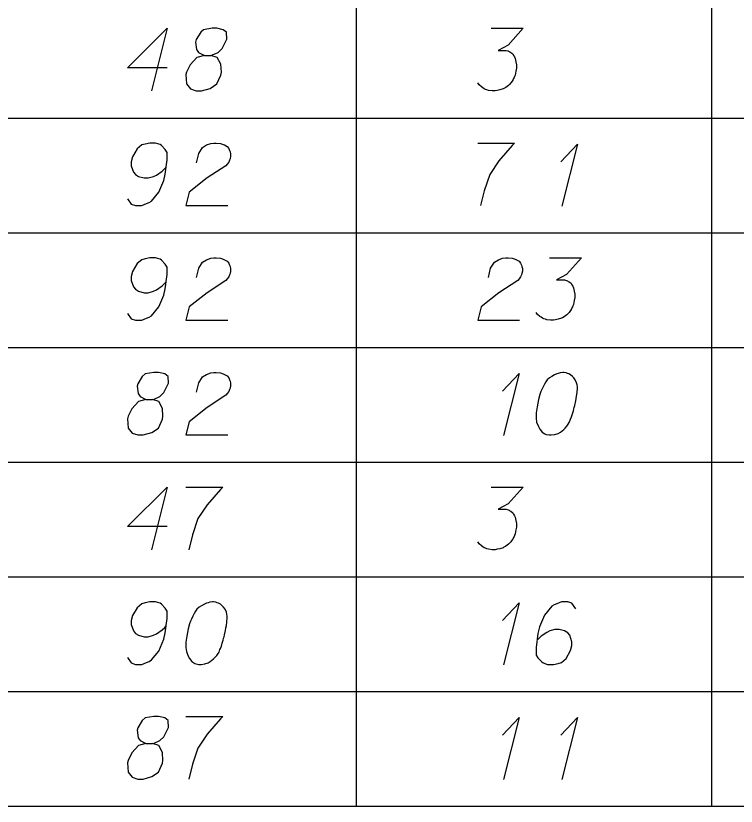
# Model space of a CAD drawing. Extents: x 2074207 to 2076812, y 516372 to 523312.
# Drawn here: x 2076678.5 to 2076733.8, y 519619.2 to 519679.9 of the extents above; entities that cross this region are included whole.
import ezdxf

# ---------------------------------------------------------------- set-up
doc = ezdxf.new("R2010")
doc.units = 0
for name, color, linetype in [('Prop DirtTable_ Soil Test Results - Outline (Major)', 7, 'Continuous'), ('Prop DirtTable_ Soil Test Results - Outline (Minor)', 7, 'Continuous'), ('Prop DirtTable_ Soil Test Results - Tx (Sample Data)', 7, 'Continuous')]:
    doc.layers.add(name, color=color, linetype=linetype)

msp = doc.modelspace()

# ---------------------------------------------------------------- linework, layer by layer
at = {"layer": 'Prop DirtTable_ Soil Test Results - Outline (Major)'}
msp.add_line((2076260.609, 519619.21), (2076811.903, 519619.21), dxfattribs=at)
at = {"layer": 'Prop DirtTable_ Soil Test Results - Outline (Minor)'}
for p, q in [((2076704.671, 519680.81), (2076704.671, 519672.01)), ((2076731.93, 519680.81), (2076731.93, 519672.01)), ((2076260.609, 519672.01), (2076811.903, 519672.01)), ((2076260.609, 519672.01), (2076811.903, 519672.01)), ((2076704.671, 519672.01), (2076704.671, 519663.21)), ((2076731.93, 519672.01), (2076731.93, 519663.21)), ((2076260.609, 519663.21), (2076811.903, 519663.21)), ((2076260.609, 519663.21), (2076811.903, 519663.21)), ((2076704.671, 519663.21), (2076704.671, 519654.41)), ((2076731.93, 519663.21), (2076731.93, 519654.41)), ((2076260.609, 519654.41), (2076811.903, 519654.41)), ((2076260.609, 519654.41), (2076811.903, 519654.41)), ((2076704.671, 519654.41), (2076704.671, 519645.61)), ((2076731.93, 519654.41), (2076731.93, 519645.61)), ((2076260.609, 519645.61), (2076811.903, 519645.61)), ((2076260.609, 519645.61), (2076811.903, 519645.61)), ((2076704.671, 519645.61), (2076704.671, 519636.81)), ((2076731.93, 519645.61), (2076731.93, 519636.81)), ((2076260.609, 519636.81), (2076811.903, 519636.81)), ((2076260.609, 519636.81), (2076811.903, 519636.81)), ((2076704.671, 519636.81), (2076704.671, 519628.01)), ((2076731.93, 519636.81), (2076731.93, 519628.01)), ((2076260.609, 519628.01), (2076811.903, 519628.01)), ((2076260.609, 519628.01), (2076811.903, 519628.01)), ((2076704.671, 519628.01), (2076704.671, 519619.21)), ((2076731.93, 519628.01), (2076731.93, 519619.21)), ((2076260.609, 519619.21), (2076811.903, 519619.21))]:
    msp.add_line(p, q, dxfattribs=at)
at = {"layer": 'Prop DirtTable_ Soil Test Results - Tx (Sample Data)'}
for points in [[(2076690.149, 519675.867), (2076687.116, 519675.867), (2076690.149, 519678.891), (2076688.95, 519674.091)], [(2076693.007, 519676.812), (2076693.5, 519676.812), (2076693.642, 519676.85), (2076694.065, 519677.039), (2076694.382, 519677.341), (2076694.735, 519678.059), (2076694.7, 519678.589), (2076694.453, 519678.778), (2076693.959, 519678.891), (2076693.606, 519678.891), (2076692.936, 519678.778), (2076692.724, 519678.589), (2076692.372, 519678.022), (2076692.336, 519677.833), (2076692.407, 519677.266), (2076692.548, 519677.039), (2076693.007, 519676.812), (2076692.442, 519676.661), (2076691.913, 519676.094), (2076691.631, 519675.527), (2076691.596, 519675.338), (2076691.631, 519674.62), (2076691.948, 519674.242), (2076692.372, 519674.091), (2076692.795, 519674.091), (2076693.465, 519674.28), (2076693.959, 519674.62), (2076694.277, 519675.3), (2076694.312, 519675.527), (2076694.277, 519676.132), (2076693.994, 519676.661), (2076693.5, 519676.812)], [(2076715.019, 519678.891), (2076717.488, 519678.891), (2076716.324, 519677.606), (2076715.548, 519677.19), (2076716.183, 519677.19), (2076716.324, 519677.152), (2076716.394, 519677.115), (2076716.465, 519677.077), (2076716.535, 519677.039), (2076716.677, 519676.926), (2076716.747, 519676.812), (2076716.818, 519676.699), (2076716.853, 519676.585), (2076716.923, 519676.321), (2076716.959, 519676.094), (2076716.959, 519675.981), (2076716.959, 519675.83), (2076716.923, 519675.603), (2076716.888, 519675.452), (2076716.853, 519675.3), (2076716.818, 519675.187), (2076716.782, 519675.111), (2076716.747, 519675.036), (2076716.712, 519674.96), (2076716.641, 519674.847), (2076716.535, 519674.696), (2076716.43, 519674.582), (2076716.359, 519674.507), (2076716.253, 519674.431), (2076716.147, 519674.355), (2076716.006, 519674.28), (2076715.936, 519674.242), (2076715.689, 519674.167), (2076715.477, 519674.129), (2076715.336, 519674.091), (2076715.089, 519674.091), (2076714.807, 519674.129), (2076714.701, 519674.167), (2076714.595, 519674.204), (2076714.489, 519674.242), (2076714.384, 519674.318), (2076714.278, 519674.393), (2076714.101, 519674.544), (2076713.996, 519674.696)], [(2076687.116, 519665.82), (2076687.398, 519665.404), (2076687.715, 519665.291), (2076688.209, 519665.291), (2076688.562, 519665.442), (2076688.774, 519665.518), (2076688.95, 519665.631), (2076689.514, 519666.311), (2076689.902, 519667.218), (2076690.008, 519667.71), (2076690.149, 519668.806), (2076690.149, 519669.373), (2076690.008, 519669.6), (2076689.726, 519669.902), (2076689.62, 519669.978), (2076689.267, 519670.091), (2076688.809, 519670.091), (2076688.456, 519670.015), (2076688.209, 519669.94), (2076687.856, 519669.637), (2076687.504, 519669.033), (2076687.398, 519668.655), (2076687.398, 519668.352), (2076687.574, 519667.861), (2076687.715, 519667.672), (2076687.962, 519667.521), (2076688.386, 519667.407), (2076688.703, 519667.407), (2076689.091, 519667.521), (2076689.338, 519667.634), (2076689.761, 519667.937), (2076689.973, 519668.126), (2076690.079, 519668.239)], [(2076692.407, 519668.579), (2076692.583, 519669.297), (2076692.866, 519669.751), (2076693.183, 519669.94), (2076693.5, 519670.053), (2076693.747, 519670.091), (2076693.924, 519670.091), (2076694.241, 519670.053), (2076694.453, 519669.978), (2076694.559, 519669.94), (2076694.77, 519669.826), (2076694.876, 519669.675), (2076694.947, 519669.524), (2076694.982, 519669.411), (2076695.017, 519669.259), (2076695.017, 519669.07), (2076694.982, 519668.881), (2076694.947, 519668.768), (2076694.876, 519668.617), (2076694.77, 519668.466), (2076694.665, 519668.352), (2076693.218, 519667.407), (2076691.843, 519666.311), (2076691.596, 519665.291), (2076694.806, 519665.291)], [(2076713.996, 519670.091), (2076716.818, 519670.091), (2076716.641, 519669.902), (2076715.618, 519668.73), (2076714.913, 519667.672), (2076714.489, 519666.425), (2076714.207, 519665.291)], [(2076720.38, 519668.655), (2076721.65, 519670.015), (2076720.451, 519665.253)], [(2076687.116, 519657.02), (2076687.398, 519656.604), (2076687.715, 519656.491), (2076688.209, 519656.491), (2076688.562, 519656.642), (2076688.774, 519656.718), (2076688.95, 519656.831), (2076689.514, 519657.511), (2076689.902, 519658.418), (2076690.008, 519658.91), (2076690.149, 519660.006), (2076690.149, 519660.573), (2076690.008, 519660.8), (2076689.726, 519661.102), (2076689.62, 519661.178), (2076689.267, 519661.291), (2076688.809, 519661.291), (2076688.456, 519661.215), (2076688.209, 519661.14), (2076687.856, 519660.837), (2076687.504, 519660.233), (2076687.398, 519659.855), (2076687.398, 519659.552), (2076687.574, 519659.061), (2076687.715, 519658.872), (2076687.962, 519658.721), (2076688.386, 519658.607), (2076688.703, 519658.607), (2076689.091, 519658.721), (2076689.338, 519658.834), (2076689.761, 519659.137), (2076689.973, 519659.326), (2076690.079, 519659.439)], [(2076692.407, 519659.779), (2076692.583, 519660.497), (2076692.866, 519660.951), (2076693.183, 519661.14), (2076693.5, 519661.253), (2076693.747, 519661.291), (2076693.924, 519661.291), (2076694.241, 519661.253), (2076694.453, 519661.178), (2076694.559, 519661.14), (2076694.77, 519661.026), (2076694.876, 519660.875), (2076694.947, 519660.724), (2076694.982, 519660.611), (2076695.017, 519660.459), (2076695.017, 519660.27), (2076694.982, 519660.081), (2076694.947, 519659.968), (2076694.876, 519659.817), (2076694.77, 519659.666), (2076694.665, 519659.552), (2076693.218, 519658.607), (2076691.843, 519657.511), (2076691.596, 519656.491), (2076694.806, 519656.491)], [(2076714.807, 519659.779), (2076714.983, 519660.497), (2076715.266, 519660.951), (2076715.583, 519661.14), (2076715.9, 519661.253), (2076716.147, 519661.291), (2076716.324, 519661.291), (2076716.641, 519661.253), (2076716.853, 519661.178), (2076716.959, 519661.14), (2076717.17, 519661.026), (2076717.276, 519660.875), (2076717.347, 519660.724), (2076717.382, 519660.611), (2076717.417, 519660.459), (2076717.417, 519660.27), (2076717.382, 519660.081), (2076717.347, 519659.968), (2076717.276, 519659.817), (2076717.17, 519659.666), (2076717.065, 519659.552), (2076715.618, 519658.607), (2076714.243, 519657.511), (2076713.996, 519656.491), (2076717.206, 519656.491)], [(2076719.499, 519661.291), (2076721.968, 519661.291), (2076720.804, 519660.006), (2076720.028, 519659.59), (2076720.663, 519659.59), (2076720.804, 519659.552), (2076720.874, 519659.515), (2076720.945, 519659.477), (2076721.015, 519659.439), (2076721.157, 519659.326), (2076721.227, 519659.212), (2076721.298, 519659.099), (2076721.333, 519658.985), (2076721.403, 519658.721), (2076721.439, 519658.494), (2076721.439, 519658.381), (2076721.439, 519658.23), (2076721.403, 519658.003), (2076721.368, 519657.852), (2076721.333, 519657.7), (2076721.298, 519657.587), (2076721.262, 519657.511), (2076721.227, 519657.436), (2076721.192, 519657.36), (2076721.121, 519657.247), (2076721.015, 519657.096), (2076720.91, 519656.982), (2076720.839, 519656.907), (2076720.733, 519656.831), (2076720.627, 519656.755), (2076720.486, 519656.68), (2076720.416, 519656.642), (2076720.169, 519656.567), (2076719.957, 519656.529), (2076719.816, 519656.491), (2076719.569, 519656.491), (2076719.287, 519656.529), (2076719.181, 519656.567), (2076719.075, 519656.604), (2076718.969, 519656.642), (2076718.864, 519656.718), (2076718.758, 519656.793), (2076718.581, 519656.944), (2076718.476, 519657.096)], [(2076688.527, 519650.412), (2076689.02, 519650.412), (2076689.162, 519650.45), (2076689.585, 519650.639), (2076689.902, 519650.941), (2076690.255, 519651.659), (2076690.22, 519652.189), (2076689.973, 519652.378), (2076689.479, 519652.491), (2076689.126, 519652.491), (2076688.456, 519652.378), (2076688.244, 519652.189), (2076687.892, 519651.622), (2076687.856, 519651.433), (2076687.927, 519650.866), (2076688.068, 519650.639), (2076688.527, 519650.412), (2076687.962, 519650.261), (2076687.433, 519649.694), (2076687.151, 519649.127), (2076687.116, 519648.938), (2076687.151, 519648.22), (2076687.468, 519647.842), (2076687.892, 519647.691), (2076688.315, 519647.691), (2076688.985, 519647.88), (2076689.479, 519648.22), (2076689.797, 519648.9), (2076689.832, 519649.127), (2076689.797, 519649.732), (2076689.514, 519650.261), (2076689.02, 519650.412)], [(2076692.407, 519650.979), (2076692.583, 519651.697), (2076692.866, 519652.151), (2076693.183, 519652.34), (2076693.5, 519652.453), (2076693.747, 519652.491), (2076693.924, 519652.491), (2076694.241, 519652.453), (2076694.453, 519652.378), (2076694.559, 519652.34), (2076694.77, 519652.226), (2076694.876, 519652.075), (2076694.947, 519651.924), (2076694.982, 519651.811), (2076695.017, 519651.659), (2076695.017, 519651.47), (2076694.982, 519651.281), (2076694.947, 519651.168), (2076694.876, 519651.017), (2076694.77, 519650.866), (2076694.665, 519650.752), (2076693.218, 519649.807), (2076691.843, 519648.711), (2076691.596, 519647.691), (2076694.806, 519647.691)], [(2076715.9, 519651.055), (2076717.17, 519652.415), (2076715.971, 519647.653)], [(2076720.592, 519652.491), (2076720.522, 519652.491), (2076720.31, 519652.453), (2076720.169, 519652.415), (2076720.063, 519652.378), (2076719.887, 519652.302), (2076719.675, 519652.189), (2076719.499, 519652.075), (2076719.322, 519651.924), (2076719.216, 519651.773), (2076719.111, 519651.584), (2076719.005, 519651.395), (2076718.899, 519651.168), (2076718.828, 519651.017), (2076718.758, 519650.79), (2076718.652, 519650.412), (2076718.546, 519649.845), (2076718.476, 519649.392), (2076718.476, 519648.976), (2076718.511, 519648.674), (2076718.652, 519648.333), (2076718.758, 519648.144), (2076718.934, 519647.918), (2076719.146, 519647.767), (2076719.252, 519647.729), (2076719.463, 519647.691), (2076719.64, 519647.691), (2076719.922, 519647.729), (2076720.169, 519647.804), (2076720.345, 519647.918), (2076720.592, 519648.107), (2076720.698, 519648.22), (2076720.839, 519648.371), (2076720.945, 519648.522), (2076721.015, 519648.636), (2076721.086, 519648.825), (2076721.121, 519648.9), (2076721.192, 519649.089), (2076721.262, 519649.316), (2076721.333, 519649.543), (2076721.368, 519649.694), (2076721.403, 519649.807), (2076721.439, 519649.959), (2076721.509, 519650.299), (2076721.545, 519650.488), (2076721.58, 519650.677), (2076721.615, 519650.941), (2076721.65, 519651.281), (2076721.65, 519651.395), (2076721.615, 519651.546), (2076721.58, 519651.697), (2076721.474, 519651.924), (2076721.368, 519652.075), (2076721.262, 519652.189), (2076721.121, 519652.302), (2076720.98, 519652.378), (2076720.874, 519652.415), (2076720.769, 519652.453), (2076720.592, 519652.491)], [(2076690.149, 519640.667), (2076687.116, 519640.667), (2076690.149, 519643.691), (2076688.95, 519638.891)], [(2076691.596, 519643.691), (2076694.418, 519643.691), (2076694.241, 519643.502), (2076693.218, 519642.33), (2076692.513, 519641.272), (2076692.089, 519640.025), (2076691.807, 519638.891)], [(2076715.019, 519643.691), (2076717.488, 519643.691), (2076716.324, 519642.406), (2076715.548, 519641.99), (2076716.183, 519641.99), (2076716.324, 519641.952), (2076716.394, 519641.915), (2076716.465, 519641.877), (2076716.535, 519641.839), (2076716.677, 519641.726), (2076716.747, 519641.612), (2076716.818, 519641.499), (2076716.853, 519641.385), (2076716.923, 519641.121), (2076716.959, 519640.894), (2076716.959, 519640.781), (2076716.959, 519640.63), (2076716.923, 519640.403), (2076716.888, 519640.252), (2076716.853, 519640.1), (2076716.818, 519639.987), (2076716.782, 519639.911), (2076716.747, 519639.836), (2076716.712, 519639.76), (2076716.641, 519639.647), (2076716.535, 519639.496), (2076716.43, 519639.382), (2076716.359, 519639.307), (2076716.253, 519639.231), (2076716.147, 519639.155), (2076716.006, 519639.08), (2076715.936, 519639.042), (2076715.689, 519638.967), (2076715.477, 519638.929), (2076715.336, 519638.891), (2076715.089, 519638.891), (2076714.807, 519638.929), (2076714.701, 519638.967), (2076714.595, 519639.004), (2076714.489, 519639.042), (2076714.384, 519639.118), (2076714.278, 519639.193), (2076714.101, 519639.344), (2076713.996, 519639.496)], [(2076687.116, 519630.62), (2076687.398, 519630.204), (2076687.715, 519630.091), (2076688.209, 519630.091), (2076688.562, 519630.242), (2076688.774, 519630.318), (2076688.95, 519630.431), (2076689.514, 519631.111), (2076689.902, 519632.018), (2076690.008, 519632.51), (2076690.149, 519633.606), (2076690.149, 519634.173), (2076690.008, 519634.4), (2076689.726, 519634.702), (2076689.62, 519634.778), (2076689.267, 519634.891), (2076688.809, 519634.891), (2076688.456, 519634.815), (2076688.209, 519634.74), (2076687.856, 519634.437), (2076687.504, 519633.833), (2076687.398, 519633.455), (2076687.398, 519633.152), (2076687.574, 519632.661), (2076687.715, 519632.472), (2076687.962, 519632.321), (2076688.386, 519632.207), (2076688.703, 519632.207), (2076689.091, 519632.321), (2076689.338, 519632.434), (2076689.761, 519632.737), (2076689.973, 519632.926), (2076690.079, 519633.039)], [(2076693.712, 519634.891), (2076693.642, 519634.891), (2076693.43, 519634.853), (2076693.289, 519634.815), (2076693.183, 519634.778), (2076693.007, 519634.702), (2076692.795, 519634.589), (2076692.619, 519634.475), (2076692.442, 519634.324), (2076692.336, 519634.173), (2076692.231, 519633.984), (2076692.125, 519633.795), (2076692.019, 519633.568), (2076691.948, 519633.417), (2076691.878, 519633.19), (2076691.772, 519632.812), (2076691.666, 519632.245), (2076691.596, 519631.792), (2076691.596, 519631.376), (2076691.631, 519631.074), (2076691.772, 519630.733), (2076691.878, 519630.544), (2076692.054, 519630.318), (2076692.266, 519630.167), (2076692.372, 519630.129), (2076692.583, 519630.091), (2076692.76, 519630.091), (2076693.042, 519630.129), (2076693.289, 519630.204), (2076693.465, 519630.318), (2076693.712, 519630.507), (2076693.818, 519630.62), (2076693.959, 519630.771), (2076694.065, 519630.922), (2076694.135, 519631.036), (2076694.206, 519631.225), (2076694.241, 519631.3), (2076694.312, 519631.489), (2076694.382, 519631.716), (2076694.453, 519631.943), (2076694.488, 519632.094), (2076694.523, 519632.207), (2076694.559, 519632.359), (2076694.629, 519632.699), (2076694.665, 519632.888), (2076694.7, 519633.077), (2076694.735, 519633.341), (2076694.77, 519633.681), (2076694.77, 519633.795), (2076694.735, 519633.946), (2076694.7, 519634.097), (2076694.594, 519634.324), (2076694.488, 519634.475), (2076694.382, 519634.589), (2076694.241, 519634.702), (2076694.1, 519634.778), (2076693.994, 519634.815), (2076693.889, 519634.853), (2076693.712, 519634.891)], [(2076715.9, 519633.455), (2076717.17, 519634.815), (2076715.971, 519630.053)], [(2076721.509, 519634.362), (2076721.227, 519634.778), (2076720.91, 519634.891), (2076720.416, 519634.891), (2076720.063, 519634.74), (2076719.851, 519634.664), (2076719.675, 519634.551), (2076719.111, 519633.87), (2076718.723, 519632.963), (2076718.617, 519632.472), (2076718.476, 519631.376), (2076718.476, 519630.809), (2076718.617, 519630.582), (2076718.899, 519630.28), (2076719.005, 519630.204), (2076719.358, 519630.091), (2076719.816, 519630.091), (2076720.169, 519630.167), (2076720.416, 519630.242), (2076720.769, 519630.544), (2076721.121, 519631.149), (2076721.227, 519631.527), (2076721.227, 519631.83), (2076721.051, 519632.321), (2076720.91, 519632.51), (2076720.663, 519632.661), (2076720.239, 519632.774), (2076719.922, 519632.774), (2076719.534, 519632.661), (2076719.287, 519632.548), (2076718.864, 519632.245), (2076718.652, 519632.056), (2076718.546, 519631.943)], [(2076688.527, 519624.012), (2076689.02, 519624.012), (2076689.162, 519624.05), (2076689.585, 519624.239), (2076689.902, 519624.541), (2076690.255, 519625.259), (2076690.22, 519625.789), (2076689.973, 519625.978), (2076689.479, 519626.091), (2076689.126, 519626.091), (2076688.456, 519625.978), (2076688.244, 519625.789), (2076687.892, 519625.222), (2076687.856, 519625.033), (2076687.927, 519624.466), (2076688.068, 519624.239), (2076688.527, 519624.012), (2076687.962, 519623.861), (2076687.433, 519623.294), (2076687.151, 519622.727), (2076687.116, 519622.538), (2076687.151, 519621.82), (2076687.468, 519621.442), (2076687.892, 519621.291), (2076688.315, 519621.291), (2076688.985, 519621.48), (2076689.479, 519621.82), (2076689.797, 519622.5), (2076689.832, 519622.727), (2076689.797, 519623.332), (2076689.514, 519623.861), (2076689.02, 519624.012)], [(2076691.596, 519626.091), (2076694.418, 519626.091), (2076694.241, 519625.902), (2076693.218, 519624.73), (2076692.513, 519623.672), (2076692.089, 519622.425), (2076691.807, 519621.291)], [(2076715.9, 519624.655), (2076717.17, 519626.015), (2076715.971, 519621.253)], [(2076720.38, 519624.655), (2076721.65, 519626.015), (2076720.451, 519621.253)]]:
    msp.add_lwpolyline(points, dxfattribs=at)

doc.saveas('drawing.dxf')
